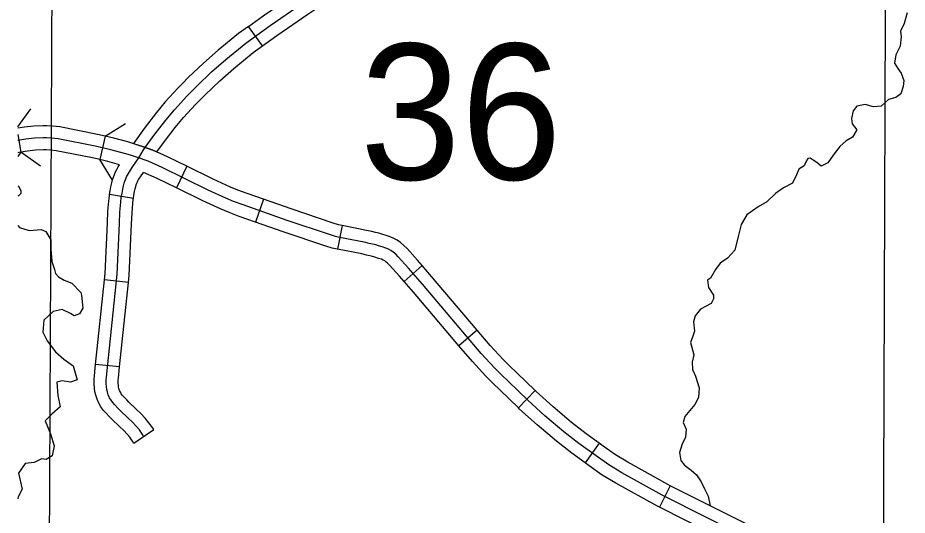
# Model space of a CAD drawing. Extents: x -492261 to -432772, y 1441225 to 1452922.
# Drawn here: x -458997.2 to -458838.9, y 1451105.5 to 1451194 of the extents above; entities that cross this region are included whole.
import ezdxf

# ---------------------------------------------------------------- set-up
doc = ezdxf.new("R2010")
doc.units = 0
doc.layers.add('Default', color=7, linetype='Continuous')

msp = doc.modelspace()

# ---------------------------------------------------------------- linework, layer by layer
at = {"layer": 'Default'}
for p, q in [((-458953.61, 1451188.96), (-458956.12, 1451192.44)), ((-458956.12, 1451192.44), (-458956.12, 1451192.44)), ((-458997.16, 1451173.24), (-458996.63, 1451170.07)), ((-458981.61, 1451172.92), (-458982.57, 1451168.75)), ((-458967.05, 1451167.56), (-458968.93, 1451163.71)), ((-458976.59, 1451161.86), (-458980.83, 1451162.53)), ((-458953.45, 1451161.7), (-458954.86, 1451157.65)), ((-458939.42, 1451157.03), (-458940.25, 1451152.82)), ((-458925.22, 1451149.93), (-458928.43, 1451147.09)), ((-458977.46, 1451146.91), (-458981.73, 1451147.36)), ((-458915.39, 1451138.43), (-458918.66, 1451135.65)), ((-458979.05, 1451131.91), (-458983.31, 1451132.36)), ((-458905.1, 1451127.72), (-458908.07, 1451124.63)), ((-458972.94, 1451120.71), (-458976.49, 1451118.3)), ((-458893.68, 1451118.32), (-458896.21, 1451114.86)), ((-458881.05, 1451110.78), (-458882.97, 1451106.95))]:
    msp.add_line(p, q, dxfattribs=at)
for points in [[(-458991.54, 1451099.14), (-458990.83, 1451251.36), (-458991.01, 1451401.58), (-458990.86, 1451552.72)], [(-458843.08, 1451094.11), (-458842.56, 1451244.96), (-458842.64, 1451246.44), (-458841.35, 1451395.81), (-458841.23, 1451399.19), (-458839.5, 1451545.54), (-458839.69, 1451550.51)], [(-458975.64, 1451169.07), (-458974.76, 1451170.47), (-458972.95, 1451173.01), (-458970.83, 1451175.78), (-458969.3, 1451177.62), (-458967.08, 1451180.05), (-458965.32, 1451181.81), (-458962.66, 1451184.33), (-458960.12, 1451186.57), (-458956.57, 1451189.47), (-458952.27, 1451192.57), (-458946.74, 1451196.4), (-458945.77, 1451197.02), (-458944.61, 1451197.69), (-458943.38, 1451198.36), (-458941.37, 1451199.38), (-458940.09, 1451199.99), (-458935.88, 1451202.03)], [(-458956.12, 1451192.44), (-458953.51, 1451194.32), (-458947.92, 1451198.18), (-458946.89, 1451198.85), (-458945.66, 1451199.56), (-458944.38, 1451200.26), (-458943.22, 1451200.85)], [(-458953.61, 1451188.96), (-458951.04, 1451190.82), (-458945.55, 1451194.62), (-458944.66, 1451195.19), (-458943.56, 1451195.82), (-458942.38, 1451196.46), (-458941.28, 1451197.02)], [(-458838.88, 1451194.82), (-458839.41, 1451192.97), (-458840.06, 1451191.6), (-458839.98, 1451190.57), (-458840.16, 1451188.91), (-458840.9, 1451187.37), (-458841.14, 1451185.87), (-458840.55, 1451184.97), (-458839.98, 1451184.09), (-458839.49, 1451182.84), (-458839.61, 1451181.72), (-458840, 1451180.45), (-458840.9, 1451179.8), (-458842.24, 1451179.42), (-458843.52, 1451178.24), (-458844.89, 1451178.12), (-458846.36, 1451178.57), (-458847.84, 1451178.28), (-458848.53, 1451177.4), (-458848.81, 1451176.05), (-458848.65, 1451175.13), (-458847.82, 1451174.03), (-458848.64, 1451172.72), (-458849.74, 1451172.07), (-458850.89, 1451171.09), (-458852.05, 1451169.57), (-458852.99, 1451168.2), (-458854.2, 1451167.6), (-458854.96, 1451168.21), (-458855.61, 1451168.68), (-458856.16, 1451169.01), (-458856.56, 1451168.94), (-458856.99, 1451168.21), (-458857.24, 1451167.64), (-458858.14, 1451167.04), (-458858.6, 1451166.05), (-458859.28, 1451164.57), (-458860.91, 1451163.76), (-458862.32, 1451162.72), (-458863.88, 1451161.25), (-458865.43, 1451160.38), (-458867.43, 1451158.95), (-458868.41, 1451157.24), (-458868.96, 1451155.1), (-458869.55, 1451152.65), (-458870.89, 1451151.24), (-458872.18, 1451150.35), (-458873.01, 1451149.21), (-458873.89, 1451147.67), (-458874.45, 1451147.31), (-458874.25, 1451146.02), (-458873.35, 1451144.64), (-458873.34, 1451143.98), (-458873.77, 1451143.19), (-458875.66, 1451142.17), (-458876.63, 1451141), (-458876.92, 1451139.91), (-458876.74, 1451138.28), (-458877.03, 1451137.35), (-458877.46, 1451136.25), (-458877.08, 1451134.94), (-458876.86, 1451134.06), (-458877.14, 1451132.73), (-458877.11, 1451131.47), (-458876.53, 1451130.25), (-458875.91, 1451128.17), (-458876.01, 1451126.48), (-458876.69, 1451125.2), (-458877.55, 1451124.15), (-458878.47, 1451123.09), (-458878.78, 1451122.05), (-458878.21, 1451120.83), (-458878.31, 1451119.37), (-458878.94, 1451118.23), (-458879.39, 1451116.67), (-458879.15, 1451115.28), (-458878.5, 1451114.43), (-458877.31, 1451113.54), (-458876.4, 1451112.71), (-458875.54, 1451111.49), (-458874.88, 1451110.13), (-458874.33, 1451108.94)], [(-458956.12, 1451192.44), (-458957.88, 1451191.17), (-458961.51, 1451188.2), (-458964.11, 1451185.91), (-458966.81, 1451183.34), (-458967.78, 1451182.37)], [(-458963.82, 1451180.27), (-458961.21, 1451182.75), (-458958.74, 1451184.93), (-458955.26, 1451187.77), (-458953.61, 1451188.96)], [(-458967.78, 1451182.37), (-458968.62, 1451181.53), (-458970.92, 1451179.02), (-458972.5, 1451177.12), (-458974.67, 1451174.28), (-458976.58, 1451171.61)], [(-458972.39, 1451170.11), (-458971.23, 1451171.73), (-458969.15, 1451174.44), (-458967.68, 1451176.21), (-458965.53, 1451178.57), (-458963.82, 1451180.27)], [(-458997.16, 1451174.55), (-458994.84, 1451177.79)], [(-458981.61, 1451172.92), (-458982.95, 1451173.23), (-458989.66, 1451174.55), (-458990.97, 1451174.69), (-458991.98, 1451174.76), (-458992.69, 1451174.75), (-458994.31, 1451174.69), (-458995.99, 1451174.53), (-458997.16, 1451174.33)], [(-458981.61, 1451172.92), (-458977.98, 1451175.2)], [(-458935.52, 1451154.07), (-458939.88, 1451154.93), (-458940.65, 1451155.11), (-458941.69, 1451155.43), (-458949.22, 1451157.95), (-458957.06, 1451160.69), (-458958.79, 1451161.33), (-458960.14, 1451161.89), (-458963.3, 1451163.33), (-458971.45, 1451167.33), (-458973.93, 1451168.45), (-458974.68, 1451168.74), (-458975.46, 1451169.02), (-458976.19, 1451169.25), (-458977.09, 1451169.52), (-458978.18, 1451169.84), (-458980.61, 1451170.49), (-458983.4, 1451171.13), (-458989.98, 1451172.43), (-458991.15, 1451172.55), (-458992.04, 1451172.62), (-458992.64, 1451172.61), (-458994.17, 1451172.55), (-458995.7, 1451172.4), (-458997.16, 1451172.16)], [(-458967.05, 1451167.56), (-458970.54, 1451169.27), (-458973.1, 1451170.43), (-458973.94, 1451170.75), (-458974.79, 1451171.05), (-458975.55, 1451171.29), (-458976.48, 1451171.58), (-458977.6, 1451171.9), (-458980.09, 1451172.57), (-458981.61, 1451172.92)], [(-458976.58, 1451171.61), (-458974.79, 1451171.05), (-458973.94, 1451170.75), (-458973.1, 1451170.43), (-458972.39, 1451170.11)], [(-458996.63, 1451170.07), (-458996.98, 1451170.01), (-458997.16, 1451169.98)], [(-458996.63, 1451170.07), (-458997.16, 1451169.33)], [(-458982.57, 1451168.75), (-458983.84, 1451169.04), (-458990.3, 1451170.31), (-458991.34, 1451170.42), (-458992.11, 1451170.47), (-458992.59, 1451170.47), (-458994.02, 1451170.42), (-458995.42, 1451170.28), (-458996.63, 1451170.07)], [(-458993.14, 1451167.58), (-458996.63, 1451170.07)], [(-458979.04, 1451167.85), (-458981.13, 1451168.42), (-458982.57, 1451168.75)], [(-458980.29, 1451165.12), (-458982.57, 1451168.75)], [(-458974.71, 1451119.5), (-458974.98, 1451119.9), (-458975.52, 1451120.69), (-458976.1, 1451121.37), (-458976.75, 1451122.08), (-458977.56, 1451122.85), (-458978.88, 1451124.12), (-458979.3, 1451124.53), (-458979.95, 1451125.22), (-458980.27, 1451125.57), (-458980.56, 1451125.99), (-458980.81, 1451126.42), (-458981.05, 1451126.95), (-458981.22, 1451127.46), (-458981.32, 1451127.9), (-458981.39, 1451128.35), (-458981.44, 1451128.94), (-458981.44, 1451129.63), (-458981.39, 1451130.1), (-458979.46, 1451148.37), (-458979.07, 1451157.39), (-458978.97, 1451159.44), (-458978.83, 1451161.17), (-458978.74, 1451162.03), (-458978.61, 1451162.81), (-458978.48, 1451163.5), (-458978.35, 1451164.08), (-458978.22, 1451164.55), (-458978.1, 1451164.95), (-458977.96, 1451165.35), (-458977.81, 1451165.7), (-458977.66, 1451166.01), (-458977.48, 1451166.31), (-458977.13, 1451166.86), (-458976.69, 1451167.5), (-458975.64, 1451169.07)], [(-458980.83, 1451162.53), (-458980.72, 1451163.18), (-458980.58, 1451163.94), (-458980.43, 1451164.6), (-458980.28, 1451165.14), (-458980.13, 1451165.62), (-458979.96, 1451166.12), (-458979.77, 1451166.56), (-458979.56, 1451167.02), (-458979.31, 1451167.44), (-458979.04, 1451167.85)], [(-458976.59, 1451161.86), (-458976.5, 1451162.44), (-458976.38, 1451163.06), (-458976.27, 1451163.57), (-458976.16, 1451163.95), (-458976.07, 1451164.27), (-458975.96, 1451164.58), (-458975.85, 1451164.83), (-458975.77, 1451165), (-458975.66, 1451165.19), (-458975.34, 1451165.68), (-458974.79, 1451166.49)], [(-458968.93, 1451163.71), (-458972.36, 1451165.39), (-458974.79, 1451166.49)], [(-458953.45, 1451161.7), (-458956.33, 1451162.7), (-458958, 1451163.33), (-458959.29, 1451163.86), (-458962.39, 1451165.27), (-458967.05, 1451167.56)], [(-458997.16, 1451164.11), (-458997.06, 1451164.02), (-458996.8, 1451163.63), (-458996.63, 1451163.23), (-458996.63, 1451162.71)], [(-458954.86, 1451157.65), (-458957.79, 1451158.67), (-458959.57, 1451159.34), (-458960.99, 1451159.92), (-458964.22, 1451161.4), (-458968.93, 1451163.71)], [(-458996.63, 1451162.71), (-458997.06, 1451162.29), (-458997.16, 1451162.25)], [(-458981.73, 1451147.36), (-458981.6, 1451148.53), (-458981.21, 1451157.49), (-458981.11, 1451159.58), (-458980.96, 1451161.37), (-458980.86, 1451162.31), (-458980.83, 1451162.53)], [(-458977.46, 1451146.91), (-458977.33, 1451148.21), (-458976.93, 1451157.28), (-458976.83, 1451159.3), (-458976.69, 1451160.97), (-458976.61, 1451161.75), (-458976.59, 1451161.86)], [(-458939.42, 1451157.03), (-458939.43, 1451157.03), (-458940.1, 1451157.18), (-458941.03, 1451157.47), (-458948.53, 1451159.98), (-458953.45, 1451161.7)], [(-458997.16, 1451157.05), (-458996.83, 1451156.69), (-458995.11, 1451156.17), (-458992.98, 1451156.31), (-458992.14, 1451155.96), (-458991.3, 1451154.52), (-458991.26, 1451152.86), (-458991.12, 1451150.64), (-458990.63, 1451149.22), (-458990.47, 1451148.51), (-458989.91, 1451147.93), (-458988.9, 1451147.32), (-458987.55, 1451146.79), (-458985.96, 1451145.14), (-458985.84, 1451144.66), (-458985.61, 1451142.32), (-458986.16, 1451141.36), (-458987.12, 1451141), (-458987.8, 1451141.38), (-458989.25, 1451142.11), (-458990.87, 1451141.78), (-458992.54, 1451140.2), (-458992.72, 1451138.08), (-458991.91, 1451136.55), (-458990.43, 1451134.59), (-458988.97, 1451133.29), (-458987.29, 1451132.07), (-458986.57, 1451129.6), (-458987.79, 1451129.2), (-458989.25, 1451129.45), (-458990.21, 1451129.17), (-458990.04, 1451126.83), (-458989.61, 1451124.78), (-458991.12, 1451123.48), (-458992.26, 1451122.34), (-458991.32, 1451119.99), (-458990.67, 1451117.86), (-458991.02, 1451116.08), (-458992.12, 1451115.45), (-458992.92, 1451115.55), (-458994.24, 1451114.94), (-458995.83, 1451114.73), (-458997.05, 1451113.04), (-458996.37, 1451110.2), (-458997.08, 1451108.81), (-458997.16, 1451108.47)], [(-458940.25, 1451152.82), (-458940.33, 1451152.84), (-458941.21, 1451153.04), (-458942.34, 1451153.39), (-458949.91, 1451155.92), (-458954.86, 1451157.65)], [(-458925.22, 1451149.93), (-458926.03, 1451150.85), (-458927.88, 1451152.94), (-458928.46, 1451153.51), (-458929.07, 1451154.02), (-458929.65, 1451154.42), (-458930.25, 1451154.74), (-458930.91, 1451155.02), (-458931.62, 1451155.27), (-458932.37, 1451155.51), (-458932.91, 1451155.66), (-458933.5, 1451155.81), (-458934.15, 1451155.96), (-458935.08, 1451156.17), (-458939.42, 1451157.03)], [(-458858.56, 1451097.09), (-458882.46, 1451109.09), (-458889.68, 1451113.09), (-458891.98, 1451114.47), (-458894.25, 1451116.08), (-458897.3, 1451118.31), (-458899.96, 1451120.38), (-458903.35, 1451123.22), (-458906.38, 1451125.98), (-458909.85, 1451129.31), (-458911.09, 1451130.51), (-458912.3, 1451131.75), (-458914.67, 1451134.26), (-458925.14, 1451146.59), (-458927.64, 1451149.43), (-458929.44, 1451151.46), (-458929.9, 1451151.92), (-458930.37, 1451152.32), (-458930.76, 1451152.58), (-458931.19, 1451152.81), (-458931.69, 1451153.03), (-458932.29, 1451153.23), (-458932.99, 1451153.45), (-458933.47, 1451153.59), (-458934.01, 1451153.73), (-458934.63, 1451153.87), (-458935.52, 1451154.07)], [(-458928.43, 1451147.09), (-458929.25, 1451148.01), (-458930.99, 1451149.99), (-458931.35, 1451150.34), (-458931.67, 1451150.61), (-458931.86, 1451150.74), (-458932.12, 1451150.88), (-458932.46, 1451151.03), (-458932.96, 1451151.2), (-458933.6, 1451151.4), (-458934.04, 1451151.52), (-458934.52, 1451151.65), (-458935.1, 1451151.78), (-458935.96, 1451151.98), (-458940.25, 1451152.82)], [(-458915.39, 1451138.43), (-458923.52, 1451148), (-458925.22, 1451149.93)], [(-458983.31, 1451132.36), (-458981.73, 1451147.36)], [(-458979.05, 1451131.91), (-458977.46, 1451146.91)], [(-458918.66, 1451135.65), (-458926.76, 1451145.19), (-458928.43, 1451147.09)], [(-458905.1, 1451127.72), (-458908.37, 1451130.85), (-458909.58, 1451132.02), (-458910.76, 1451133.23), (-458913.07, 1451135.69), (-458915.39, 1451138.43)], [(-458908.07, 1451124.63), (-458911.34, 1451127.76), (-458912.61, 1451128.99), (-458913.85, 1451130.27), (-458916.27, 1451132.84), (-458918.66, 1451135.65)], [(-458976.49, 1451118.3), (-458976.75, 1451118.69), (-458977.23, 1451119.39), (-458977.71, 1451119.96), (-458978.27, 1451120.58), (-458979.04, 1451121.3), (-458980.38, 1451122.58), (-458980.83, 1451123.03), (-458981.52, 1451123.76), (-458981.94, 1451124.22), (-458982.37, 1451124.83), (-458982.72, 1451125.45), (-458983.04, 1451126.17), (-458983.28, 1451126.87), (-458983.43, 1451127.48), (-458983.53, 1451128.11), (-458983.58, 1451128.87), (-458983.58, 1451129.72), (-458983.53, 1451130.31), (-458983.31, 1451132.36)], [(-458972.94, 1451120.71), (-458973.21, 1451121.11), (-458973.82, 1451121.98), (-458974.49, 1451122.79), (-458975.22, 1451123.58), (-458976.09, 1451124.41), (-458977.38, 1451125.65), (-458977.77, 1451126.03), (-458978.38, 1451126.68), (-458978.59, 1451126.91), (-458978.75, 1451127.14), (-458978.89, 1451127.39), (-458979.05, 1451127.73), (-458979.16, 1451128.06), (-458979.22, 1451128.31), (-458979.26, 1451128.59), (-458979.29, 1451129.02), (-458979.29, 1451129.53), (-458979.26, 1451129.9), (-458979.05, 1451131.91)], [(-458893.68, 1451118.32), (-458896.01, 1451120.02), (-458898.61, 1451122.05), (-458901.94, 1451124.84), (-458904.92, 1451127.55), (-458905.1, 1451127.72)], [(-458896.21, 1451114.86), (-458898.59, 1451116.6), (-458901.31, 1451118.71), (-458904.76, 1451121.61), (-458907.85, 1451124.41), (-458908.07, 1451124.63)], [(-458881.05, 1451110.78), (-458881.46, 1451110.98), (-458888.61, 1451114.95), (-458890.81, 1451116.27), (-458892.99, 1451117.82), (-458893.68, 1451118.32)], [(-458882.97, 1451106.95), (-458883.46, 1451107.19), (-458890.75, 1451111.24), (-458893.15, 1451112.68), (-458895.5, 1451114.34), (-458896.21, 1451114.86)], [(-458867.57, 1451104.01), (-458881.05, 1451110.78)], [(-458874.33, 1451108.94), (-458873.93, 1451107.2)], [(-458869.49, 1451100.18), (-458882.97, 1451106.95)]]:
    msp.add_lwpolyline(points, dxfattribs=at)

# ---------------------------------------------------------------- texts
msp.add_text('36', height=24.137, dxfattribs=at).set_placement((-458936.28, 1451165.2))

doc.saveas('drawing.dxf')
